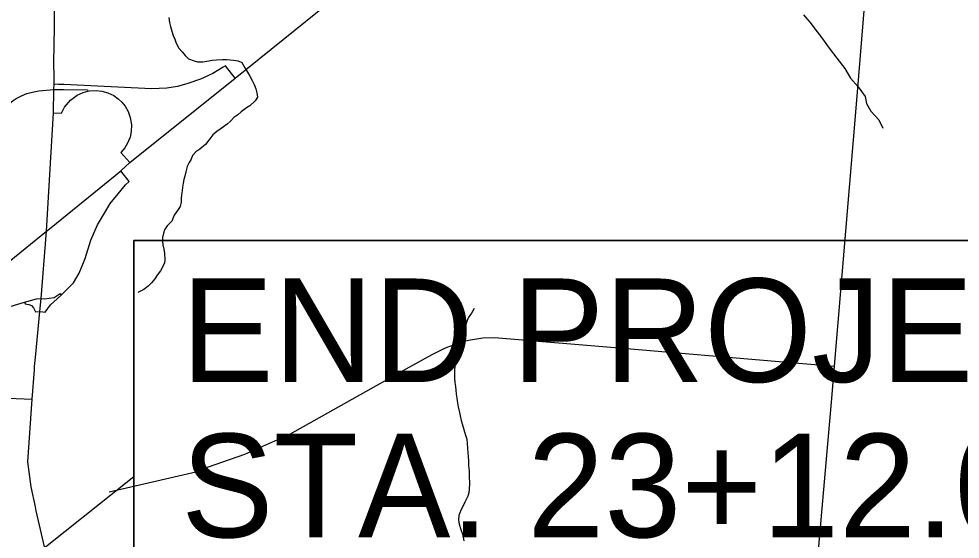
# Model space of a CAD drawing. Extents: x 0 to 69.5, y -4.5 to 22.
# Drawn here: x 5.7 to 6.973, y 19.475 to 20.179 of the extents above; entities that cross this region are included whole.
import ezdxf

# ---------------------------------------------------------------- set-up
doc = ezdxf.new("R2010")
doc.units = 0
for name, color, linetype in [('GM_X_City_Street', 7, 'Continuous'), ('GM_X_County_Road', 7, 'Continuous'), ('GM_X_Interchange_Ramps', 7, 'Continuous'), ('GM_X_Interstate_Route', 7, 'Continuous'), ('GM_X_Minor_River', 7, 'Continuous'), ('GM_X_US_Route', 7, 'Continuous'), ('RD_P_Text', 7, 'Continuous'), ('SH_Masking', 7, 'Continuous')]:
    doc.layers.add(name, color=color, linetype=linetype)

msp = doc.modelspace()

# ---------------------------------------------------------------- linework, layer by layer
at = {"layer": 'GM_X_City_Street'}
for points in [[(6.7405, 19.0079), (6.7405, 19.0079), (6.7657, 19.288), (6.7742, 19.3827), (6.7997, 19.6706), (6.8028, 19.7088), (6.8332, 20.0742), (6.8703, 20.5257), (6.8776, 20.6185)], [(5.8218, 19.5387), (5.9387, 19.566), (5.9456, 19.5689), (6.005, 19.5899), (6.0658, 19.617), (6.2275, 19.7075), (6.2587, 19.7248), (6.2764, 19.7338), (6.2999, 19.742), (6.3076, 19.7442), (6.3269, 19.7471), (6.3429, 19.7478), (6.5216, 19.7326), (6.5217, 19.7326)], [(6.5217, 19.7326), (6.7225, 19.7156), (6.7225, 19.7156)], [(6.7225, 19.7156), (6.8028, 19.7088)]]:
    msp.add_lwpolyline(points, dxfattribs=at)
at = {"layer": 'GM_X_County_Road'}
for points in [[(5.5318, 19.9114), (5.569, 19.9114), (5.586, 19.9233), (5.5974, 19.9347), (5.6101, 19.9552), (5.6307, 19.9972), (5.6411, 20.0136), (5.6538, 20.0322), (5.6663, 20.0459), (5.6795, 20.0579), (5.6918, 20.0681), (5.6961, 20.071), (5.7032, 20.0746), (5.7105, 20.0776), (5.7197, 20.08), (5.7265, 20.0813), (5.7468, 20.0832)], [(5.2217, 19.293), (5.2467, 19.2958), (5.2607, 19.2976), (5.2738, 19.3037), (5.2832, 19.3122), (5.2912, 19.3264), (5.2939, 19.3422), (5.2958, 19.3775), (5.2985, 19.393), (5.3039, 19.4096), (5.314, 19.4275), (5.3243, 19.4439), (5.3377, 19.4591), (5.3571, 19.4733), (5.6053, 19.66), (5.6138, 19.6635), (5.6256, 19.6666), (5.6415, 19.6672), (5.7177, 19.6643)]]:
    msp.add_lwpolyline(points, dxfattribs=at)
at = {"layer": 'GM_X_Interchange_Ramps'}
for points in [[(5.9922, 20.0984), (5.9792, 20.1151), (5.976, 20.113), (5.9617, 20.1048), (5.945, 20.0968), (5.9281, 20.0912), (5.9143, 20.0872), (5.8995, 20.085), (5.8791, 20.0839), (5.7604, 20.0896), (5.753, 20.09), (5.7472, 20.0902)], [(5.7462, 20.0513), (5.7571, 20.051), (5.7615, 20.0592), (5.7693, 20.0686), (5.7785, 20.0753), (5.7867, 20.079), (5.793, 20.0806), (5.7951, 20.0811), (5.8043, 20.0817), (5.8116, 20.0809), (5.8201, 20.0785), (5.8278, 20.0749), (5.8339, 20.0706), (5.8388, 20.066), (5.8433, 20.0604), (5.8473, 20.0534), (5.8503, 20.0453), (5.8519, 20.0353), (5.8515, 20.0262), (5.8499, 20.0185), (5.8466, 20.0103), (5.8429, 20.0041), (5.8376, 19.9979), (5.8497, 19.9841)], [(5.7468, 20.0832), (5.7526, 20.083), (5.7598, 20.083), (5.7925, 20.0827), (5.793, 20.0806)], [(5.728, 19.7826), (5.7318, 19.7823), (5.7352, 19.782), (5.7425, 19.792), (5.7515, 19.8001), (5.7566, 19.8048), (5.7636, 19.8114), (5.7734, 19.8216), (5.7811, 19.8347), (5.7893, 19.8545), (5.7969, 19.8794), (5.8061, 19.9), (5.8153, 19.9158), (5.8231, 19.9288), (5.8337, 19.9419), (5.8437, 19.9539), (5.8486, 19.9586), (5.8374, 19.973)], [(5.5515, 19.7414), (5.5638, 19.7266), (5.5955, 19.7454), (5.625, 19.7634), (5.6462, 19.7737), (5.66, 19.7797), (5.6766, 19.7861), (5.6937, 19.7915), (5.7072, 19.7953), (5.7233, 19.7997), (5.7298, 19.8004)], [(5.7298, 19.8004), (5.7346, 19.7999), (5.7406, 19.8006), (5.7473, 19.8018), (5.7553, 19.8069), (5.7566, 19.8048)], [(5.7072, 19.7953), (5.7082, 19.7932), (5.7129, 19.7924), (5.7166, 19.7908), (5.7195, 19.7877), (5.7219, 19.7822), (5.728, 19.7826)]]:
    msp.add_lwpolyline(points, dxfattribs=at)
at = {"layer": 'GM_X_Interstate_Route'}
for points in [[(5.8297, 19.9667), (5.8374, 19.973), (5.8497, 19.9841), (5.9922, 20.0984), (6.1844, 20.2537), (6.2121, 20.2744), (6.2584, 20.306), (6.2797, 20.318), (6.2913, 20.3246)], [(5.737, 19.8912), (5.7431, 19.8962), (5.8297, 19.9667)], [(5.2358, 19.4841), (5.5515, 19.7414), (5.737, 19.8912)]]:
    msp.add_lwpolyline(points, dxfattribs=at)
at = {"layer": 'GM_X_Minor_River'}
for points in [[(5.9026, 20.1802), (5.9032, 20.1737), (5.9046, 20.1684), (5.9064, 20.1619), (5.9081, 20.1561), (5.9103, 20.1511), (5.9125, 20.1458), (5.9158, 20.1389), (5.9206, 20.1338), (5.9243, 20.1292), (5.9291, 20.1245), (5.9367, 20.1217), (5.9412, 20.1205), (5.9484, 20.1203), (5.9564, 20.1217), (5.961, 20.1227), (5.9667, 20.123), (5.9751, 20.1236), (5.9804, 20.1235), (5.9853, 20.123), (5.9898, 20.1225), (5.9963, 20.122), (6.0012, 20.1196), (6.0052, 20.1123), (6.0089, 20.1066), (6.0118, 20.1012), (6.0151, 20.095), (6.018, 20.0896), (6.0202, 20.0839), (6.0216, 20.0785), (6.0222, 20.0728), (6.0191, 20.0676), (6.0121, 20.0609), (6.0075, 20.0583), (6.0002, 20.0527), (5.9956, 20.0486), (5.9902, 20.0453), (5.9863, 20.0405), (5.9813, 20.036), (5.9732, 20.0301), (5.9674, 20.026), (5.962, 20.0215), (5.9577, 20.0163), (5.9519, 20.0088), (5.9445, 20.0021), (5.9387, 19.9988), (5.9345, 19.9936), (5.9325, 19.9887)], [(6.7608, 20.184), (6.7693, 20.1743), (6.7793, 20.1611), (6.7862, 20.1514), (6.7954, 20.1387), (6.8057, 20.1255), (6.8164, 20.1115), (6.8241, 20.0984), (6.8348, 20.0864), (6.8443, 20.0736), (6.846, 20.0641), (6.8518, 20.0537), (6.8626, 20.042), (6.868, 20.0308)], [(5.9325, 19.9887), (5.9297, 19.9842), (5.927, 19.9789), (5.9253, 19.9717), (5.924, 19.9656), (5.9228, 19.9611), (5.9219, 19.9565), (5.9207, 19.9509), (5.9202, 19.9459), (5.9197, 19.9406), (5.9192, 19.9357), (5.9192, 19.9311), (5.9175, 19.9247), (5.914, 19.9194), (5.9097, 19.913), (5.9065, 19.9051), (5.9003, 19.8984), (5.8964, 19.8932), (5.8951, 19.8886), (5.8939, 19.8829), (5.8938, 19.878), (5.8941, 19.873), (5.8955, 19.8669), (5.8965, 19.8612), (5.8971, 19.8532), (5.8966, 19.8483), (5.8911, 19.8377), (5.8868, 19.8321), (5.8836, 19.8268), (5.879, 19.8216), (5.8743, 19.8168), (5.8685, 19.8123), (5.8632, 19.8098), (5.8606, 19.8083)], [(6.3152, 19.787), (6.3116, 19.7806), (6.3073, 19.7743), (6.3049, 19.7678), (6.3025, 19.761), (6.3005, 19.7542), (6.2988, 19.7474), (6.2976, 19.7429), (6.2964, 19.738), (6.2955, 19.7334), (6.2906, 19.7153), (6.2893, 19.7084), (6.2888, 19.7035), (6.2886, 19.6925), (6.2892, 19.6868), (6.2899, 19.6814), (6.2906, 19.6765), (6.2912, 19.6711), (6.2919, 19.6654), (6.2929, 19.6593), (6.2939, 19.654), (6.2953, 19.6463), (6.2963, 19.6417), (6.2977, 19.6353), (6.2991, 19.6307), (6.3012, 19.623), (6.3037, 19.6154), (6.3052, 19.61), (6.3058, 19.6047), (6.3064, 19.5974), (6.3067, 19.5921), (6.3073, 19.5868), (6.3076, 19.581), (6.3078, 19.5746), (6.3085, 19.5673), (6.3087, 19.5601), (6.3089, 19.5502), (6.3087, 19.5426), (6.3082, 19.5377), (6.3066, 19.5328), (6.3027, 19.5249), (6.3003, 19.52), (6.2975, 19.5139), (6.2947, 19.5068), (6.2942, 19.5011), (6.2952, 19.4953), (6.2974, 19.4877), (6.2995, 19.4816), (6.3006, 19.477), (6.3012, 19.4724)]]:
    msp.add_lwpolyline(points, dxfattribs=at)
at = {"layer": 'GM_X_US_Route'}
for points in [[(5.7476, 20.1668), (5.7477, 20.1736), (5.7474, 20.2147)], [(5.7471, 20.0997), (5.7469, 20.1195), (5.7476, 20.1668)], [(5.737, 19.8912), (5.7416, 19.9679), (5.7462, 20.0513), (5.7468, 20.0832), (5.7472, 20.0902), (5.7471, 20.0997)], [(5.728, 19.7826), (5.7298, 19.8004), (5.737, 19.8912)], [(5.7205, 19.7038), (5.7208, 19.7082), (5.722, 19.7207), (5.728, 19.7826)], [(5.7231, 19.5132), (5.7219, 19.5184), (5.716, 19.5456), (5.7118, 19.5794), (5.7177, 19.6643), (5.7205, 19.7038)], [(5.7505, 19.3945), (5.7231, 19.5132)]]:
    msp.add_lwpolyline(points, dxfattribs=at)
at = {"layer": 'RD_P_Text'}
msp.add_lwpolyline([(5.8549, 19.8788), (7.7843, 19.8788), (7.7843, 19.4106), (5.8549, 19.4106)], close=True, dxfattribs=at)
msp.add_lwpolyline([(5.8549, 19.4106), (5.2002, 19.0384), (5.8549, 19.5598), (5.8549, 19.4106)], dxfattribs=at)
at = {"layer": 'SH_Masking'}
msp.add_lwpolyline([(7.7843, 19.8788), (5.8549, 19.8788), (5.8549, 19.4106), (7.7843, 19.4106)], close=True, dxfattribs=at)

# ---------------------------------------------------------------- texts
at = {"layer": 'RD_P_Text'}
for s, p in [('END PROJECT', (5.9191, 19.6874)), ('STA. 23+12.08', (5.9191, 19.4774))]:
    msp.add_text(s, height=0.14, dxfattribs=at).set_placement(p)

doc.saveas('drawing.dxf')
